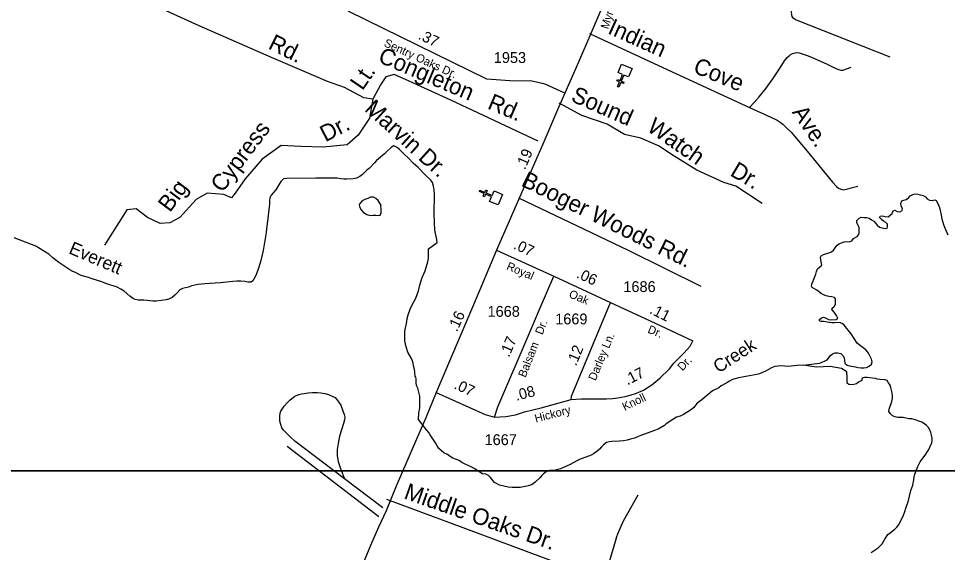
# Model space of a CAD drawing. Extents: x 2290055 to 2389491, y 66597 to 237875.
# Drawn here: x 2335854 to 2341203, y 133535 to 136611 of the extents above; entities that cross this region are included whole.
import ezdxf

# ---------------------------------------------------------------- set-up
doc = ezdxf.new("R2010")
doc.units = 0
for name, color, linetype in [('Exist Cultural Church CELL', 7, 'Continuous'), ('Exist Hydrographic Creek Single Shore', 7, 'Continuous'), ('Exist Hydrographic Creek Single Shore Label', 7, 'Continuous'), ('Exist Hydrographic Pond Under 1500 Sq Ft', 7, 'Continuous'), ('Exist Hydrographic River Shore', 7, 'Continuous'), ('Exist Road Non-System Type 51', 7, 'Continuous'), ('Exist Road Non-System Type 51 Label', 7, 'Continuous'), ('Exist Road Secondary Mileage Hundredths English Label', 7, 'Continuous'), ('Exist Road Secondary Type 51 Attributed', 7, 'Continuous'), ('Exist Road Secondary Type 51 Label', 7, 'Continuous'), ('Exist Road Secondary Type 51 Number Label', 7, 'Continuous'), ('Map Preparation Inset Cut Line', 7, 'Continuous')]:
    doc.layers.add(name, color=color, linetype=linetype)

msp = doc.modelspace()

# ---------------------------------------------------------------- linework, layer by layer
at = {"layer": 'Exist Cultural Church CELL'}
for points in [[(2339366.1, 136274.7), (2339339.9, 136285.8), (2339325, 136250.7), (2339339.7, 136244.5), (2339336.6, 136237.1), (2339321.9, 136243.4), (2339310.1, 136215.7), (2339302.7, 136218.9), (2339314.5, 136246.5), (2339299.8, 136252.8), (2339302.9, 136260.2), (2339317.6, 136253.9), (2339332.6, 136288.9), (2339306.1, 136300.3), (2339326.9, 136349.2), (2339387, 136323.6)], [(2338566.6, 135558.2), (2338577.8, 135584.4), (2338542.8, 135599.4), (2338536.5, 135584.7), (2338529.1, 135587.8), (2338535.4, 135602.5), (2338507.8, 135614.3), (2338510.9, 135621.7), (2338538.6, 135609.9), (2338544.9, 135624.6), (2338552.2, 135621.5), (2338545.9, 135606.8), (2338580.9, 135591.8), (2338592.3, 135618.3), (2338641.3, 135597.4), (2338615.6, 135537.3)]]:
    msp.add_lwpolyline(points, close=True, dxfattribs=at)
at = {"layer": 'Exist Hydrographic Creek Single Shore'}
for points in [[(2338215, 135285.3), (2338263.7, 135321.5), (2338262.5, 135338.2), (2338254.5, 135373.7), (2338252, 135392.1), (2338246.5, 135483.7), (2338248.5, 135599.5), (2338247.7, 135622.9), (2338243.7, 135646), (2338237, 135666.1), (2338227.2, 135679.8), (2338197.5, 135708.3), (2338155, 135754.1), (2338125.5, 135779), (2338097.5, 135809.2), (2338074.2, 135830.7), (2338048.5, 135856.7), (2338033.5, 135867.6), (2338019.2, 135876.2), (2338013, 135878.4), (2337999.5, 135868.2), (2337974.7, 135845.4), (2337962, 135831.7), (2337915.5, 135793.2), (2337904, 135779.2), (2337875, 135750), (2337860, 135737.3), (2337834.7, 135712.4), (2337818.5, 135700.8), (2337799.7, 135692.7), (2337780.5, 135687.8), (2337744, 135686.6), (2337728, 135686.8), (2337710.2, 135688.1), (2337688, 135691.2), (2337666.5, 135691.9), (2337566, 135692), (2337398.5, 135689.1), (2337380.7, 135687.1), (2337364.5, 135671.7), (2337335, 135624.9), (2337309, 135593.5), (2337301.5, 135578.4), (2337299.7, 135562.9), (2337299, 135542.2), (2337296.5, 135526.6), (2337288.2, 135443.5), (2337281.5, 135399.2), (2337279.7, 135378.5), (2337263.5, 135274.4), (2337247.7, 135209.6), (2337234.5, 135167.1), (2337227.2, 135146.5), (2337220.5, 135131.2), (2337203, 135100.9), (2337193.5, 135092.9), (2337174.2, 135093.5), (2337156.5, 135096.2), (2337134.2, 135098), (2337110.5, 135097.5), (2337088, 135096.2), (2337016.5, 135089.1), (2336926.5, 135083.5), (2336888.5, 135078.9), (2336869.2, 135075.8), (2336852.7, 135071.3), (2336832.5, 135063.9), (2336799, 135056.1), (2336783, 135047.6), (2336768.5, 135030.5), (2336755, 135017), (2336739.5, 135004.7), (2336723.7, 134996.2), (2336703.5, 134990.4), (2336646.7, 134983), (2336626.7, 134982.9), (2336609.5, 134984.7), (2336595, 134987.4), (2336575, 134989.8), (2336542.5, 134989.4), (2336526.5, 134992.7), (2336510.5, 135000.4), (2336496, 135011.7), (2336463.2, 135040.9), (2336443.7, 135052), (2336421.5, 135062.8), (2336356.7, 135085.5), (2336333, 135095.4), (2336278.2, 135112), (2336257, 135119.8), (2336235.7, 135124.7), (2336214.7, 135131.1), (2336196, 135140.5), (2336183, 135148.1), (2336166, 135154), (2336148.7, 135162.7), (2336086.5, 135205.3), (2336052, 135232.5), (2336028, 135253.2), (2335954, 135299.1), (2335829.7, 135348)], [(2338156.5, 134301.7), (2338158.5, 134337.7), (2338165.7, 134369.3), (2338165, 134418.3), (2338164, 134436.2), (2338154, 134482), (2338146, 134497.6), (2338144, 134512.6), (2338143.7, 134531.3), (2338141.7, 134546.7), (2338138.5, 134546.6), (2338136.5, 134578.6), (2338123.7, 134633.5), (2338117, 134652.7), (2338096.5, 134689.5), (2338085.7, 134720.3), (2338079.2, 134755.1), (2338078.2, 134776), (2338078, 134809.9), (2338081.5, 134828.8), (2338086.7, 134844.9), (2338090.2, 134863.8), (2338092.5, 134883.7), (2338098, 134905), (2338109.5, 134936.7), (2338116.7, 134953.4), (2338141, 135000), (2338150.2, 135021.9), (2338157, 135043.3), (2338164.5, 135075.9), (2338173.5, 135107), (2338179.7, 135124.1), (2338188.5, 135140.4), (2338195, 135157.2), (2338210.5, 135209.3), (2338215, 135228.9), (2338215, 135285.3)], [(2340373.5, 134613.4), (2340337.2, 134612.3), (2340285.5, 134606.3), (2340243.2, 134611), (2340226, 134609.1), (2340209.2, 134605.8), (2340189.5, 134599), (2340172.2, 134588.8), (2340158, 134581.4), (2340121.2, 134564.7), (2340105, 134560.6), (2340000, 134541.4), (2339986, 134538.3), (2339964.7, 134531.6), (2339947.7, 134522.1), (2339932.5, 134512.3), (2339900.5, 134495.8), (2339886.5, 134484.6), (2339849.5, 134465.7), (2339788.2, 134414.5), (2339762.2, 134395), (2339739.7, 134368.9), (2339722.5, 134354.4), (2339682.7, 134330), (2339663, 134321.2), (2339642.5, 134313.9), (2339622, 134302.2), (2339584, 134277), (2339574.2, 134266.4), (2339537.7, 134246), (2339516, 134237), (2339436.7, 134208.5), (2339418.5, 134200.5), (2339400.2, 134193.6), (2339378.5, 134187.1), (2339357.7, 134182.3), (2339337.7, 134178.7), (2339313.7, 134176.7), (2339271.2, 134175.3), (2339254.7, 134172.9), (2339239.5, 134168), (2339223.2, 134155.1), (2339210.5, 134143.4), (2339200, 134130.8), (2339184.2, 134116.6), (2339165.5, 134102.9), (2339151, 134095.1), (2339083.5, 134069.9), (2339068.2, 134063), (2339030.5, 134041.9), (2338975.5, 134017.9), (2338959.7, 134012.7), (2338943.7, 134009.4), (2338911.5, 134008.1), (2338891.7, 134000.5), (2338877.7, 133989.1), (2338867, 133978.5), (2338855, 133964.7), (2338829.2, 133940.7), (2338812, 133927.5), (2338796, 133921.2), (2338781, 133916.8), (2338741.7, 133909.9), (2338720, 133909.1), (2338695.7, 133909.4), (2338672.7, 133911.5), (2338623.5, 133923.2), (2338609.7, 133929.8), (2338595.5, 133938.9), (2338571.5, 133968), (2338560, 133978.3), (2338544.5, 133985.9), (2338526.5, 133988.7), (2338510.2, 133997.2), (2338477.7, 134018.9), (2338460.2, 134028.3), (2338425.5, 134043.3), (2338406, 134054), (2338390.7, 134064.4), (2338354.7, 134078.8), (2338340, 134088.1), (2338324.2, 134099.6), (2338303.7, 134110), (2338287.7, 134122), (2338274.5, 134135.1), (2338264, 134149.6), (2338255, 134166.1), (2338225, 134212.8), (2338217, 134227.2), (2338203.5, 134241.9), (2338156.5, 134301.7)]]:
    msp.add_lwpolyline(points, dxfattribs=at)
at = {"layer": 'Exist Hydrographic Pond Under 1500 Sq Ft'}
msp.add_lwpolyline([(2337929, 135476.6), (2337936.5, 135478.6), (2337942.5, 135492.6), (2337942.2, 135512.8), (2337940.2, 135532), (2337941.7, 135535.2), (2337924, 135564), (2337912, 135574.8), (2337898.7, 135582.3), (2337881.2, 135582.3), (2337866.2, 135575.2), (2337848.5, 135568.7), (2337833.2, 135560.4), (2337819.5, 135546.1), (2337815.2, 135537.4), (2337819, 135522.6), (2337827, 135509.1), (2337840.7, 135493.6), (2337858.7, 135482.9), (2337879, 135477.6), (2337896, 135479.3), (2337912.2, 135479.3), (2337929, 135476.6)], dxfattribs=at)
at = {"layer": 'Exist Hydrographic River Shore'}
for points in [[(2340736.2, 135464.4), (2340751.5, 135461), (2340765.7, 135452.5), (2340778, 135443.8), (2340788.5, 135432.8), (2340798, 135420.6), (2340810.7, 135410.2), (2340826.2, 135405.3), (2340841.5, 135402.1), (2340856.5, 135403.6), (2340858.2, 135410.8), (2340857, 135426.3), (2340847, 135435.4), (2340834.5, 135444.1), (2340822.7, 135453.4), (2340812.2, 135466.1), (2340815.2, 135472.6), (2340829.5, 135474), (2340844, 135470.2), (2340860.5, 135469.9), (2340873.7, 135478.1), (2340884, 135488.8), (2340891, 135503.6), (2340899, 135506.8), (2340913.2, 135500.3), (2340929, 135498.6), (2340942.7, 135505.2), (2340943.2, 135516.3), (2340937, 135530.5), (2340935.2, 135546), (2340940.7, 135560.3), (2340952.2, 135565.3), (2340965.7, 135568.8), (2340978, 135577.8), (2340988.7, 135590.2), (2341002.5, 135597.1), (2341017.5, 135602.1), (2341032.2, 135599.6), (2341047.5, 135596), (2341062.5, 135591), (2341076.5, 135583.9), (2341086, 135572.2), (2341099, 135564.3), (2341115, 135562.3), (2341130, 135567.6), (2341137.5, 135563.7), (2341145.2, 135550.6), (2341151.5, 135536.7), (2341157, 135522.7), (2341161, 135506.1), (2341163.7, 135489.4), (2341170, 135457.8), (2341180.5, 135425), (2341186, 135409.4), (2341205.5, 135365.7)], [(2340373.5, 134613.4), (2340466.2, 134625.3), (2340495, 134637.2), (2340509.5, 134645.4), (2340529.2, 134669.1), (2340541.7, 134680), (2340557, 134685), (2340572, 134684.8), (2340588.2, 134681.4), (2340600.7, 134670.7), (2340607.5, 134656.3), (2340612.5, 134626), (2340624.5, 134614.1), (2340639.7, 134610.3), (2340672.7, 134604.6), (2340688.5, 134601), (2340705, 134598.9), (2340721, 134598.7), (2340737, 134601.8), (2340751.2, 134608.8), (2340764.7, 134619.8), (2340769.5, 134633.3), (2340765.7, 134649), (2340751.5, 134676.5), (2340743.5, 134689.8), (2340733, 134702.1), (2340695, 134731.4), (2340683.2, 134741.9), (2340664.7, 134767.1), (2340648, 134794.6), (2340609, 134845.1), (2340596.5, 134855.3), (2340581, 134860.8), (2340552.7, 134858.6), (2340537.7, 134858.4), (2340521, 134860), (2340490, 134866.6), (2340475, 134865.5), (2340465.5, 134869.3), (2340465.5, 134877.8), (2340477.2, 134887), (2340489, 134890), (2340504.5, 134885.4), (2340517, 134877.1), (2340531, 134874.8), (2340562.5, 134878.4), (2340571, 134886), (2340564.5, 134899.6), (2340556, 134912.2), (2340545.7, 134924.2), (2340536.7, 134937.9), (2340538.2, 134943), (2340551, 134952.3), (2340557.2, 134965.7), (2340558.2, 134981.5), (2340557.5, 134997.4), (2340552, 135004.8), (2340536, 135008.6), (2340519.7, 135010.7), (2340504.5, 135013.9), (2340490, 135020.2), (2340476.2, 135027), (2340450.5, 135046.6), (2340436.5, 135054), (2340423.7, 135061.8), (2340419.7, 135069.9), (2340422.2, 135080.5), (2340428.2, 135094.7), (2340433.7, 135109.9), (2340445.7, 135139), (2340449.7, 135154.3), (2340455, 135169.4), (2340478.5, 135191.3), (2340473, 135220), (2340471.2, 135236.5), (2340475.7, 135244.8), (2340489, 135251.8), (2340520.2, 135262), (2340534.7, 135268.2), (2340547.5, 135276.8), (2340565.5, 135303.8), (2340578, 135312.7), (2340592.2, 135319.9), (2340607.7, 135324.8), (2340623.7, 135326.9), (2340638.5, 135324.1), (2340651.5, 135331.6), (2340661, 135344.8), (2340682.7, 135355.4), (2340693.2, 135366.8), (2340695.2, 135376.4), (2340693.5, 135407), (2340686.5, 135422.5), (2340680.7, 135436.8), (2340681.7, 135448.1), (2340692.2, 135459.7), (2340705.5, 135467.6), (2340720.5, 135464.8), (2340736.2, 135464.4)], [(2341112, 134164.8), (2341115, 134180.2), (2341114.7, 134195.4), (2341107.5, 134226.4), (2341101.5, 134241.8), (2341094.5, 134255.4), (2341082.7, 134267.3), (2341070, 134277), (2341055.5, 134285.1), (2341011.7, 134300.4), (2340997, 134304.5), (2340981, 134304.7), (2340948.7, 134311.9), (2340932.5, 134313.5), (2340917.2, 134312.2), (2340901.5, 134316.5), (2340887, 134323.2), (2340874.7, 134333.5), (2340865.5, 134347.4), (2340866.2, 134361.1), (2340882.5, 134405.5), (2340885.7, 134421.7), (2340886.2, 134438.3), (2340884.7, 134454.4), (2340880, 134469.9), (2340876.7, 134485.1), (2340872, 134500), (2340864, 134513.2), (2340854.7, 134525.6), (2340843.5, 134529.8), (2340812.5, 134531.6), (2340797.5, 134533.8), (2340787.7, 134536.9), (2340772, 134539.1), (2340741, 134542.5), (2340725.5, 134543.4), (2340711, 134539.2), (2340709, 134532.8), (2340710, 134527.6), (2340709.5, 134526.2), (2340691.2, 134516.5), (2340679.2, 134507), (2340664, 134502.4), (2340645.7, 134500.1), (2340634, 134502.2), (2340624.5, 134510.4), (2340625.5, 134517.7), (2340626, 134543.3), (2340622.5, 134575.8), (2340592.5, 134595.7), (2340527.2, 134607.1), (2340446, 134603.2), (2340373.5, 134613.4)], [(2340764, 133535.1), (2340804.5, 133562.5), (2340816, 133573), (2340826.5, 133585.5), (2340835, 133597.9), (2340842.7, 133611.5), (2340859.7, 133637.9), (2340872, 133648.6), (2340885.2, 133657.5), (2340899.2, 133668.7), (2340911.2, 133680), (2340921.2, 133692.7), (2340929, 133706.3), (2340950.5, 133751), (2340956.2, 133764.8), (2340965.5, 133797.1), (2340976.5, 133827.7), (2340992.7, 133892.1), (2340998, 133907.1), (2341002.5, 133923.2), (2341009.5, 133954.5), (2341011.2, 133969.8), (2341015.5, 133985.4), (2341031.5, 134029.8), (2341045.7, 134057.8), (2341054.5, 134070.8), (2341074, 134095), (2341091, 134122.4), (2341098.5, 134136.8), (2341104.5, 134150.9), (2341112, 134164.8)]]:
    msp.add_lwpolyline(points, dxfattribs=at)
at = {"layer": 'Exist Road Non-System Type 51'}
for p, q in [((2337401.4, 134148), (2337927.8, 133741.5)), ((2337951.1, 133791.7), (2337731.5, 133959.6))]:
    msp.add_line(p, q, dxfattribs=at)
for points in [[(2337894.1, 136146.3), (2337841.9, 136155.1), (2337731.8, 136214.2), (2337633.4, 136249.6), (2337310.7, 136387.5), (2336893.6, 136568.6), (2336197.1, 136887.6), (2336000.4, 136989.9), (2335831.2, 137049), (2335717.1, 137013.6), (2335445.5, 136950.6)], [(2340379.5, 136891.8), (2340377.4, 136862.1), (2340372.1, 136837.6), (2340362.5, 136807.4), (2340343, 136751.2), (2340323.6, 136703.1), (2340307.6, 136666.7), (2340303.8, 136647.5), (2340304, 136632.8), (2340307.4, 136623.7), (2340311.5, 136617.6), (2340320.3, 136610.8), (2340332.4, 136605), (2340870.5, 136391.5)], [(2339141.2, 136524.8), (2339667.7, 136282), (2340063.6, 136098.1)], [(2340063.6, 136098.1), (2340089.3, 136128.4), (2340119.2, 136160.7), (2340158.6, 136211.2), (2340198.2, 136263.6), (2340239.3, 136327.9), (2340264.9, 136368.3), (2340279.3, 136386.6), (2340290.7, 136396.6), (2340297.4, 136402.8), (2340310.5, 136410.8), (2340320.3, 136412.9), (2340332.7, 136415), (2340348.5, 136413), (2340366.8, 136407.5), (2340394.7, 136397.7), (2340419, 136389.5), (2340458.8, 136372.4), (2340507.2, 136350.7), (2340549.4, 136329.4), (2340575.5, 136317.6), (2340588.1, 136314.1), (2340599.6, 136313.9), (2340648.3, 136331.8)], [(2338846.6, 135904.3), (2338343.2, 136141.4), (2338081.7, 136259.9), (2338017.5, 136289.5), (2337968.2, 136274.7), (2337938.5, 136230.3), (2337894.1, 136146.3), (2337874.4, 136037.7), (2337810.2, 135938.9), (2337746.1, 135884.6), (2337607.9, 135869.7), (2337479.6, 135874.7), (2337366.1, 135879.6), (2337257.5, 135800.6), (2337158.8, 135687), (2337100.8, 135604.8)], [(2340135.5, 135546.2), (2339985, 135646.6), (2339914.7, 135666.7), (2339759.2, 135737), (2339623.8, 135822.3), (2339538.5, 135877.6), (2339438.1, 135922.7), (2339342.8, 135942.8), (2339242.5, 136003.1), (2339097, 136053.3), (2338966.5, 136124)], [(2340063.6, 136098.1), (2340186.2, 136043.2), (2340222.4, 136025.6), (2340239.8, 136015.2), (2340255.4, 136002.3), (2340276.9, 135982.2), (2340303.2, 135956.6), (2340394.2, 135847.6), (2340540.4, 135669), (2340564.4, 135643), (2340575.5, 135634.9), (2340588.6, 135627.5), (2340604.8, 135625.2), (2340686.4, 135645.9)], [(2337100.8, 135604.8), (2337079.8, 135578.4), (2337035.4, 135598.1), (2336940.5, 135605.5), (2336877.5, 135568.5), (2336783.7, 135464.8), (2336724.5, 135435.1), (2336670.2, 135430.2), (2336596.1, 135464.8), (2336532, 135514.2), (2336477.7, 135509.2), (2336349.4, 135306.7)], [(2338732.9, 135578.5), (2339364.1, 135276.9), (2339782.3, 135068.9)], [(2337731.5, 133959.6), (2337445.2, 134176.7), (2337417, 134202.5), (2337396.8, 134222.4), (2337380.4, 134240.1), (2337371, 134253.2), (2337364.3, 134272), (2337359.3, 134292.1), (2337357.8, 134320), (2337361.4, 134337.8), (2337365.2, 134350.1), (2337383.8, 134378.4), (2337400.7, 134398.1), (2337418.1, 134414.9), (2337445.5, 134436), (2337468.4, 134445.1), (2337484.3, 134449.3), (2337498.4, 134451.2), (2337522.2, 134455.8), (2337547.7, 134457.4), (2337574.3, 134456.2), (2337594.4, 134454.3), (2337616.9, 134451), (2337639.1, 134444.6), (2337663.2, 134433.8), (2337676.6, 134427.1), (2337684.8, 134419.2), (2337696.9, 134403.3), (2337709.2, 134383.4), (2337721.6, 134351.4), (2337729.7, 134329.7), (2337733.6, 134313.8), (2337731.8, 134299.6), (2337726.1, 134277.7), (2337713.1, 134240.8), (2337702.8, 134204.6), (2337695.5, 134163.3), (2337689.4, 134128.6), (2337688, 134112.8), (2337688.2, 134091.1), (2337694.4, 134059.2), (2337709, 134013.2), (2337731.5, 133959.6)], [(2337972.8, 133842.1), (2338412.5, 133678.6), (2338906.5, 133493.7), (2339189.6, 133390.3), (2339205.6, 133382.7), (2339219.5, 133388.9), (2339233.2, 133406.8), (2339239, 133427), (2339245, 133448.9), (2339258.5, 133489.2), (2339293.3, 133605.4), (2339299, 133627.7), (2339305, 133641.7), (2339318.5, 133673.7), (2339338.4, 133718.2), (2339361.6, 133762.4), (2339422.5, 133866.9)]]:
    msp.add_lwpolyline(points, dxfattribs=at)
at = {"layer": 'Exist Road Secondary Type 51 Attributed'}
for p, q in [((2338605.5, 135276), (2338936.8, 135127.1)), ((2338936.8, 135127.1), (2339263.5, 134976.1))]:
    msp.add_line(p, q, dxfattribs=at)
for points in [[(2339393.3, 138456.4), (2339394.5, 138362), (2339392.7, 138304.4), (2339374, 137876), (2339365.4, 137555.6), (2339360.5, 137424.4), (2339354.7, 137358.8), (2339335.5, 137213.6), (2339310.2, 137037.6), (2339281.9, 136880.8), (2339256.7, 136786.1), (2339219.2, 136686.4), (2339149.3, 136526), (2339077.9, 136360.9), (2338999.2, 136180.8)], [(2338999.2, 136180.8), (2338885.6, 136233.8), (2338802.1, 136252.9), (2338709.4, 136250.3), (2338550.3, 136262.9), (2337755.9, 136652.1), (2337662.2, 136731.1), (2337602.9, 136849.6), (2337598, 136978), (2337662.2, 137160.7)], [(2338999.2, 136180.8), (2338963.3, 136099.3), (2338878.8, 135900.7), (2338605.5, 135276)], [(2338605.5, 135276), (2338474.3, 134962.7), (2338259.8, 134457.5)], [(2338594, 134315.3), (2338614.7, 134373.6), (2338782.8, 134768.2), (2338858.1, 134945), (2338936.8, 135127.1)], [(2339035.7, 134416), (2339037.5, 134436.4), (2339263.5, 134976.1)], [(2339263.5, 134976.1), (2339490.6, 134869.2), (2339736.3, 134753.9)], [(2339035.7, 134416), (2339096, 134420.8), (2339102.3, 134420.4), (2339239.7, 134419.8), (2339273.7, 134421.9), (2339305.3, 134425.5), (2339346.5, 134433), (2339376.7, 134441.3), (2339411.7, 134453.7), (2339452.5, 134471.1), (2339499.7, 134500.2), (2339546.5, 134539.7), (2339601.8, 134592.9), (2339628.1, 134625.4), (2339686.5, 134685.2), (2339721.9, 134724), (2339736.3, 134753.9)], [(2338259.8, 134457.5), (2338199.7, 134311.2), (2338146, 134188.7), (2338029, 133917.9), (2337971.8, 133774.7), (2337926.8, 133681.5), (2337881.7, 133575.2), (2337736.8, 133227.3), (2337646.7, 133008.3), (2337482.6, 132645.4), (2337417.3, 132518.6)], [(2338259.8, 134457.5), (2338541.1, 134329.6), (2338594, 134315.3)], [(2338594, 134315.3), (2338660.6, 134318.1), (2338715.2, 134328.5), (2338768, 134345), (2338863.9, 134369.2), (2339035.7, 134416)]]:
    msp.add_lwpolyline(points, dxfattribs=at)
at = {"layer": 'Map Preparation Inset Cut Line'}
for points in [[(2343900.4, 141886.2), (2335243.2, 141886.2), (2335243.2, 134004.6), (2341393.8, 134004.6)], [(2341393.8, 134004.6), (2335243.2, 134004.6), (2326049.1, 134004.6), (2326073, 125795.4), (2339225, 125795.4)]]:
    msp.add_lwpolyline(points, close=True, dxfattribs=at)

# ---------------------------------------------------------------- texts
at = {"layer": 'Exist Hydrographic Creek Single Shore Label'}
for s, rotation, p in [('Everett', 336.9075, (2336138.3, 135260.2)), ('Creek', 33.1181, (2339885.2, 134565.8))]:
    msp.add_text(s, height=75, rotation=rotation, dxfattribs=at).set_placement(p)
at = {"layer": 'Exist Road Non-System Type 51 Label'}
for s, rotation, p in [('Indian ', 335.7748, (2339241.1, 136528.1)), ('Rd.', 333.513, (2337286.3, 136440.6)), ('Congleton   Rd.', 336.9368, (2337918.5, 136363)), ('Cove', 337.4893, (2339732.5, 136302.8)), ('Lt.', 55.6276, (2337834.4, 136192.4)), ('Sound ', 336.31, (2339029.5, 136137.4)), ('Marvin Dr.', 317.7986, (2337841.7, 136083.3)), ('Ave.', 304.0252, (2340305, 136071.8)), ('Cypress', 52.9416, (2337028, 135603.7)), ('Dr.', 27.4911, (2337621.1, 135897.9)), ('Watch', 325.0892, (2339466.5, 135969.3)), ('Dr.', 329.2924, (2339945.6, 135710.2)), ('Booger Woods Rd.', 333.5995, (2338742.7, 135650.1)), ('Big', 53.4474, (2336726, 135490.3)), ('Middle Oaks Dr.', 340.7385, (2338067.9, 133847.7))]:
    msp.add_text(s, height=95, rotation=rotation, dxfattribs=at).set_placement(p)
at = {"layer": 'Exist Road Secondary Mileage Hundredths English Label'}
for s, rotation, p in [('.37', 333.9016, (2338150.8, 136496.2)), ('.19', 66.4208, (2338770.3, 135736.7)), ('.07', 335.3203, (2338699.5, 135287.4)), ('.06', 335.3547, (2339062.1, 135120.5)), ('.11', 333.3453, (2339483.1, 134915.9)), ('.16', 65.6647, (2338378.8, 134802.9)), ('.17', 66.7125, (2338678.2, 134655.7)), ('.12', 67.4682, (2339064.2, 134606.1)), ('.17', 26.5788, (2339360.2, 134497.8)), ('.07', 334.8232, (2338356.9, 134481.6)), ('.08', 14.6024, (2338721.4, 134408.5))]:
    msp.add_text(s, height=62.5, rotation=rotation, dxfattribs=at).set_placement(p)
at = {"layer": 'Exist Road Secondary Type 51 Label'}
for s, rotation, p in [('Myrtle', 72.494, (2339249.4, 136547.2)), ('Sentry Oaks Dr.', 335.331, (2337954.1, 136454.3)), ('Royal', 337.1559, (2338659.7, 135167.1)), ('Oak', 337.1559, (2339018.9, 135007)), ('Balsam   Dr.', 68.3648, (2338773.1, 134539.8)), ('Dr.', 337.1559, (2339472.7, 134803.1)), ('Darley Ln.', 67.4682, (2339176.6, 134521.1)), ('Dr.', 46.5915, (2339677, 134578.2)), ('Knoll', 26.0137, (2339344.3, 134350.3)), ('Hickory', 14.6024, (2338832.7, 134283.3))]:
    msp.add_text(s, height=47.5, rotation=rotation, dxfattribs=at).set_placement(p)
at = {"layer": 'Exist Road Secondary Type 51 Number Label'}
for s, p in [('1953', (2338590.6, 136355.4)), ('1686', (2339336.6, 135035.7)), ('1668', (2338554.7, 134893)), ('1669', (2338944.2, 134849.4)), ('1667', (2338537.6, 134153.7))]:
    msp.add_text(s, height=62.5, dxfattribs=at).set_placement(p)

doc.saveas('drawing.dxf')
